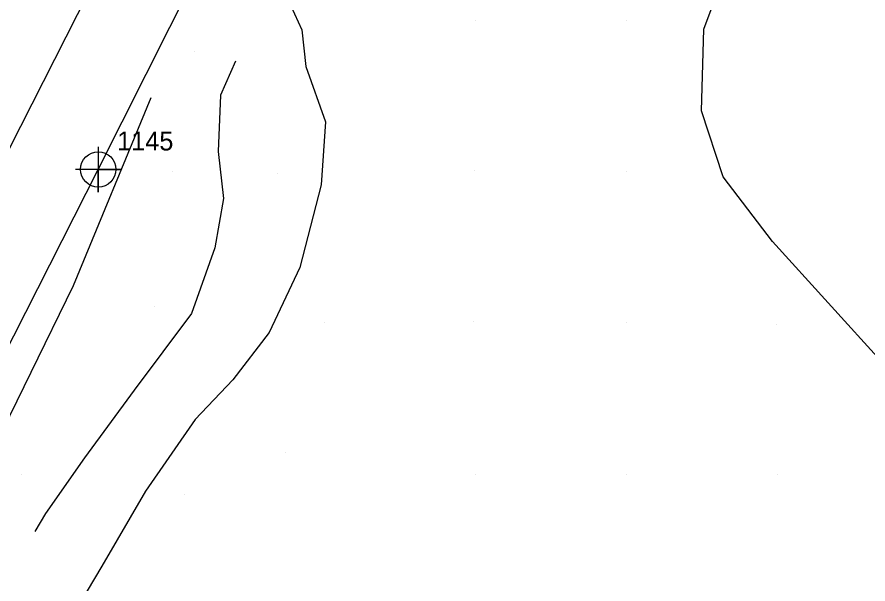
# Model space of a CAD drawing. Extents: x 2062781 to 2066835, y 358981 to 366501.
# Drawn here: x 2064250 to 2064362.6, y 361755.8 to 361830.7 of the extents above; entities that cross this region are included whole.
import ezdxf

# ---------------------------------------------------------------- set-up
doc = ezdxf.new("R2010")
doc.units = 0
for name, color, linetype in [('Exist DTM Crownline', 7, 'Continuous'), ('Exist Roads EOP', 7, 'Continuous'), ('Exist Roads EOP Cogo Number', 7, 'Continuous'), ('Exist Roads EOP Cogo Point CELL', 7, 'Continuous'), ('PH Exist DTM Breakline', 7, 'Continuous'), ('PH Exist DTM Point', 7, 'Continuous')]:
    doc.layers.add(name, color=color, linetype=linetype)

msp = doc.modelspace()

# ---------------------------------------------------------------- linework, layer by layer
at = {"layer": 'Exist DTM Crownline'}
msp.add_lwpolyline([(2064265.44, 361845.69), (2064239.97, 361795.64), (2064213.32, 361743.86), (2064188.56, 361695.08), (2064163.47, 361645.6), (2064134.87, 361589.21), (2064123.65, 361567.03), (2064102.77, 361525.75), (2064081.5, 361483.76), (2064060.49, 361443.22), (2064039.79, 361402.12), (2064017.95, 361359.29), (2063998.02, 361320.11), (2063977.86, 361280.75), (2063957.66, 361241.43), (2063938.49, 361203.85), (2063917.61, 361163.02), (2063896.2, 361120.91), (2063873.97, 361077.23), (2063852.93, 361035.55), (2063832.77, 360995.69), (2063813.38, 360956.99), (2063791.84, 360915.2), (2063771.3, 360874.47)], dxfattribs=at)
at = {"layer": 'Exist Roads EOP'}
msp.add_lwpolyline([(2063968.74, 361236.86), (2063988.59, 361275.84), (2064007.94, 361313.55), (2064029.34, 361355.45), (2064050.74, 361397.35), (2064071.71, 361438.16), (2064092.47, 361479.26), (2064113.84, 361521.24), (2064134.24, 361561.36), (2064154.67, 361602.17), (2064176.64, 361645.1), (2064197.63, 361686.25), (2064219.16, 361728.91), (2064239.98, 361769.73), (2064260.77, 361810.55), (2064276.59, 361841.97)], dxfattribs=at)
at = {"layer": 'Exist Roads EOP Cogo Point CELL'}
msp.add_lwpolyline([(2064260.77, 361813.55), (2064260.77, 361807.55), (2064260.77, 361810.55), (2064263.77, 361810.55), (2064257.77, 361810.55)], dxfattribs=at)
msp.add_lwpolyline([(2064260.77, 361813.55), (2064260.77, 361807.55), (2064260.77, 361810.55), (2064263.77, 361810.55), (2064257.77, 361810.55)], dxfattribs=at)
msp.add_lwpolyline([(2064260.77, 361813.55), (2064260.77, 361807.55), (2064260.77, 361810.55), (2064263.77, 361810.55), (2064257.77, 361810.55)], dxfattribs=at)
msp.add_circle((2064260.77, 361810.55), 2.34, dxfattribs=at)
msp.add_circle((2064260.77, 361810.55), 2.34, dxfattribs=at)
msp.add_circle((2064260.77, 361810.55), 2.34, dxfattribs=at)
at = {"layer": 'PH Exist DTM Breakline'}
for points in [[(2064364.68, 361784.83), (2064349.97, 361801.03), (2064343.41, 361809.56), (2064340.56, 361818.31), (2064340.86, 361829.09), (2064343.6, 361836.42), (2064349.03, 361844.61), (2064352.43, 361847.84)], [(2064284.11, 361836.49), (2064284.24, 361836.01), (2064286.25, 361832.17), (2064287.7, 361828.99), (2064288.23, 361824.16), (2064290.83, 361816.85), (2064290.25, 361808.52), (2064287.43, 361797.59), (2064283.39, 361789.01), (2064278.56, 361782.76), (2064273.61, 361777.5), (2064267.04, 361768.03), (2064261.24, 361758.13), (2064253.47, 361745.07), (2064247.22, 361736.91)], [(2064278.92, 361824.83), (2064276.93, 361820.38), (2064276.65, 361812.93), (2064277.35, 361806.7), (2064276.2, 361800.2), (2064273.11, 361791.49), (2064265.54, 361781.38), (2064258.95, 361772.44), (2064253.8, 361765.09), (2064252.4, 361762.69)], [(2064230.01, 361735.39), (2064238.01, 361755.07), (2064246.24, 361772.29), (2064257.49, 361795.23), (2064267.75, 361820.05)]]:
    msp.add_lwpolyline(points, dxfattribs=at)
at = {"layer": 'PH Exist DTM Point'}
for p, q in [((2064310.65, 361830.27), (2064310.65, 361830.27)), ((2064330.63, 361830.24), (2064330.63, 361830.24)), ((2064273.44, 361826.15), (2064273.44, 361826.15)), ((2064270.65, 361810.27), (2064270.65, 361810.27)), ((2064310.57, 361810.35), (2064310.57, 361810.35)), ((2064330.65, 361810.27), (2064330.65, 361810.27)), ((2064284.47, 361810.01), (2064284.47, 361810.01)), ((2064268.18, 361792.38), (2064268.18, 361792.38)), ((2064290.65, 361790.27), (2064290.65, 361790.27)), ((2064310.44, 361790.42), (2064310.44, 361790.42)), ((2064330.65, 361790.27), (2064330.65, 361790.27)), ((2064350.47, 361790.08), (2064350.47, 361790.08)), ((2064285.59, 361773.12), (2064285.59, 361773.12)), ((2064250.65, 361770.27), (2064250.65, 361770.27)), ((2064310.65, 361770.27), (2064310.65, 361770.27)), ((2064330.65, 361770.27), (2064330.65, 361770.27)), ((2064350.65, 361770.27), (2064350.65, 361770.27)), ((2064272.22, 361767.59), (2064272.22, 361767.59))]:
    msp.add_line(p, q, dxfattribs=at)

# ---------------------------------------------------------------- texts
at = {"layer": 'Exist Roads EOP Cogo Number'}
msp.add_text('1145', height=2.5, dxfattribs=at).set_placement((2064263.27, 361813.05))
msp.add_text('1145', height=2.5, dxfattribs=at).set_placement((2064263.27, 361813.05))
msp.add_text('1145', height=2.5, dxfattribs=at).set_placement((2064263.27, 361813.05))

doc.saveas('drawing.dxf')
